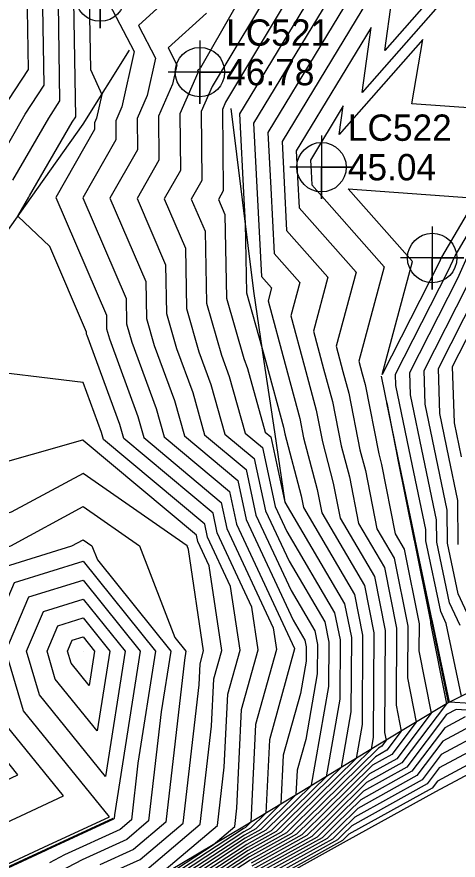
# Model space of a CAD drawing. Extents: x 2188792 to 2191981, y 386090 to 389710.
# Drawn here: x 2190703.9 to 2190745.7, y 388260.4 to 388340.4 of the extents above; entities that cross this region are included whole.
import ezdxf

# ---------------------------------------------------------------- set-up
doc = ezdxf.new("R2010")
doc.units = 0
for name, color, linetype in [('DTM Contours Major', 7, 'Continuous'), ('DTM Contours Minor', 7, 'Continuous'), ('Exist DTM QL2 LIDAR Elevation Point', 7, 'Continuous'), ('Exist DTM Regular Point Underwater CELL', 7, 'Continuous'), ('Exist DTM Regular Point Underwater Cogo Elevation', 7, 'Continuous'), ('Exist DTM Regular Point Underwater Cogo Number', 7, 'Continuous'), ('PH Exist DTM Breakline', 7, 'Continuous')]:
    doc.layers.add(name, color=color, linetype=linetype)

msp = doc.modelspace()

# ---------------------------------------------------------------- linework, layer by layer
at = {"layer": 'DTM Contours Major'}
for points in [[(2190703.507, 388324.915), (2190706.905, 388330.797), (2190707.971, 388332.433), (2190707.82, 388341.635), (2190708.139, 388345.064), (2190722.63, 388364.878), (2190724.695, 388366.765), (2190726.369, 388369.688), (2190732.483, 388378.16), (2190750.6, 388395.62), (2190751.794, 388391.597), (2190759.094, 388401.562), (2190771.495, 388408.524), (2190774.957, 388411.294), (2190777.225, 388413.883), (2190785.074, 388428.415)], [(2190745.42, 388361.789), (2190726.344, 388330.321), (2190726.688, 388323.645), (2190727.093, 388315.791), (2190728.048, 388314.711), (2190727.713, 388313.465), (2190729.328, 388307.464), (2190730.719, 388302.291), (2190731.081, 388300.459), (2190732.371, 388295.564), (2190732.807, 388293.361), (2190736.858, 388286.455), (2190737.758, 388281.958), (2190737.7, 388272.069), (2190737.495, 388270.905), (2190732.656, 388266.138), (2190729.453, 388262.983), (2190725.892, 388261.004), (2190721.368, 388258.039)], [(2190721.858, 388340.775), (2190718.225, 388337.456), (2190719.057, 388335.849), (2190718.654, 388334.013), (2190717.312, 388330.99), (2190717.36, 388326.812), (2190715.284, 388323.17), (2190717.993, 388316.88), (2190718.078, 388312.266), (2190719.035, 388308.931), (2190720.567, 388304.767), (2190721.696, 388300.746), (2190725.622, 388297.461), (2190726.566, 388293.123), (2190729.895, 388285.971), (2190732.142, 388282.141), (2190732.397, 388280.867), (2190732.38, 388278.064), (2190731.288, 388271.858), (2190730.473, 388268.928), (2190730.361, 388266.591), (2190727.028, 388263.308), (2190725.552, 388262.488), (2190719.107, 388258.264)], [(2190738.524, 388306.473), (2190741.406, 388317.185), (2190735.3, 388324.084), (2190747.47, 388323.213), (2190744.18, 388317.623), (2190743.915, 388317.031), (2190738.524, 388306.473)], [(2190746.071, 388298.658), (2190745.393, 388301.895), (2190745.223, 388307.239), (2190748.399, 388313.459)], [(2190711.913, 388300.987), (2190710.175, 388305.715), (2190699.158, 388307.05), (2190697.971, 388301.729), (2190692.722, 388300.247), (2190689.933, 388294.417), (2190687.297, 388292.686), (2190684.119, 388286.862), (2190681.444, 388282.051), (2190678.971, 388277.603), (2190683.546, 388272.816), (2190676.453, 388270.305), (2190674.253, 388266.143), (2190673.132, 388261.487), (2190668.326, 388257.289)], [(2190752.886, 388274.873), (2190744.927, 388275.386), (2190743.32, 388283.051), (2190743.279, 388283.138), (2190741.678, 388290.809), (2190741.678, 388290.864), (2190740.065, 388298.563), (2190738.972, 388303.782), (2190740.001, 388298.571), (2190740.007, 388298.55), (2190741.532, 388290.842), (2190741.575, 388290.769), (2190743.119, 388283.049), (2190743.118, 388282.849), (2190744.629, 388275.219), (2190740.412, 388269.624), (2190737.06, 388267.762), (2190733.721, 388264.473), (2190731.879, 388262.657), (2190726.232, 388259.52)], [(2190716.831, 388258.562), (2190722.922, 388263.694), (2190723.56, 388269.229), (2190723.892, 388276.149), (2190725.054, 388280.327), (2190724.16, 388286.365), (2190721.981, 388291.045), (2190721.715, 388292.271), (2190712.102, 388300.315), (2190711.913, 388300.987)], [(2190690.904, 388256.586), (2190698.122, 388260.942), (2190700.221, 388262.744), (2190704.272, 388264.616), (2190708.322, 388266.487), (2190703.005, 388273.056), (2190700.892, 388280.226), (2190703.655, 388286.747), (2190710.175, 388288.761), (2190717.034, 388280.226), (2190715.365, 388269.595), (2190714.747, 388264.23), (2190713.669, 388263.322), (2190708.411, 388260.893), (2190706.969, 388260.136)], [(2190749.023, 388271.878), (2190743.947, 388269.163), (2190742.793, 388267.632), (2190735.662, 388263.67), (2190734.787, 388262.808), (2190734.304, 388262.332), (2190726.572, 388258.037)]]:
    msp.add_lwpolyline(points, dxfattribs=at)
at = {"layer": 'DTM Contours Minor'}
for points in [[(2190701.923, 388326.403), (2190704.684, 388331.182), (2190706.474, 388333.928), (2190706.352, 388341.376), (2190706.789, 388346.075), (2190713.083, 388354.681), (2190723.354, 388368.019), (2190724.904, 388369.968), (2190724.997, 388370.111), (2190731.687, 388378.774), (2190732.09, 388379.27), (2190739.906, 388388.055), (2190750.969, 388398.716), (2190751.533, 388396.812), (2190754.988, 388401.528), (2190760.857, 388404.822), (2190771.976, 388413.722), (2190779.262, 388422.038), (2190784.861, 388432.406)], [(2190702.463, 388331.567), (2190704.977, 388335.424), (2190704.884, 388341.118), (2190705.258, 388345.134), (2190706.176, 388346.515), (2190719.159, 388363.373), (2190724.575, 388370.187), (2190724.903, 388370.685), (2190731.346, 388379.029), (2190732.387, 388380.311), (2190751.261, 388401.526), (2190751.31, 388401.586), (2190752.589, 388403.018), (2190768.996, 388416.15), (2190781.299, 388430.194)], [(2190739.721, 388367.764), (2190721.291, 388335.577), (2190721.026, 388335.335), (2190721.087, 388335.218), (2190721.057, 388335.085), (2190719.335, 388331.205), (2190719.397, 388325.843), (2190717.857, 388323.14), (2190719.867, 388318.474), (2190719.972, 388312.754), (2190721.158, 388308.62), (2190722.297, 388305.523), (2190723.615, 388300.832), (2190726.403, 388298.499), (2190727.483, 388293.538), (2190729.702, 388288.77), (2190733.085, 388283.004), (2190733.469, 388281.085), (2190733.444, 388276.865), (2190731.799, 388267.52), (2190731.789, 388267.483), (2190731.787, 388267.454), (2190727.513, 388263.243), (2190725.62, 388262.191), (2190719.559, 388258.219)], [(2190758.111, 388359.191), (2190738.803, 388337.21), (2190740.132, 388346.871), (2190729.04, 388328.574), (2190729.24, 388324.693), (2190729.475, 388320.125), (2190733.391, 388315.701), (2190732.019, 388310.598), (2190732.986, 388307.002), (2190733.82, 388303.902), (2190734.649, 388299.703), (2190735.425, 388296.758), (2190736.297, 388292.353), (2190738.745, 388288.181), (2190739.902, 388282.394), (2190739.859, 388275.1), (2190740.348, 388272.631), (2190738.984, 388270.82), (2190737.899, 388270.217), (2190733.082, 388265.472), (2190730.423, 388262.853), (2190726.028, 388260.411), (2190722.272, 388257.949)], [(2190736.501, 388353.727), (2190723.681, 388332.311), (2190723.381, 388331.636), (2190723.47, 388323.905), (2190723.002, 388323.082), (2190723.613, 388321.661), (2190723.759, 388313.73), (2190725.404, 388307.998), (2190725.759, 388307.035), (2190727.453, 388301.004), (2190727.966, 388300.575), (2190729.316, 388294.369), (2190734.972, 388284.73), (2190735.613, 388281.521), (2190735.572, 388274.467), (2190734.641, 388269.18), (2190732.229, 388266.803), (2190728.483, 388263.113), (2190725.756, 388261.597), (2190720.463, 388258.129)], [(2190738.842, 388354.033), (2190724.997, 388331.194), (2190725.412, 388323.122), (2190725.532, 388320.801), (2190725.653, 388314.218), (2190727.106, 388309.153), (2190727.499, 388307.695), (2190729.169, 388301.485), (2190729.297, 388300.836), (2190730.844, 388294.966), (2190731.061, 388293.865), (2190735.915, 388285.593), (2190736.686, 388281.74), (2190736.636, 388273.268), (2190736.068, 388270.043), (2190732.442, 388266.47), (2190728.968, 388263.048), (2190725.824, 388261.301), (2190720.915, 388258.084)], [(2190742.776, 388354.33), (2190727.692, 388329.447), (2190727.964, 388324.169), (2190728.284, 388317.958), (2190730.72, 388315.206), (2190729.866, 388312.032), (2190731.157, 388307.233), (2190732.27, 388303.096), (2190732.865, 388300.081), (2190733.898, 388296.161), (2190734.552, 388292.857), (2190737.801, 388287.318), (2190738.83, 388282.176), (2190738.773, 388272.517), (2190738.922, 388271.768), (2190738.508, 388271.219), (2190738.178, 388271.036), (2190732.869, 388265.805), (2190729.938, 388262.918), (2190725.96, 388260.707), (2190721.82, 388257.994)], [(2190754.732, 388353.828), (2190736.637, 388333.228), (2190737.488, 388339.413), (2190730.388, 388327.701), (2190730.516, 388325.216), (2190730.666, 388322.293), (2190736.063, 388316.195), (2190734.171, 388309.164), (2190734.815, 388306.77), (2190735.37, 388304.708), (2190736.433, 388299.326), (2190736.952, 388297.356), (2190738.042, 388291.85), (2190739.688, 388289.044), (2190740.974, 388282.612), (2190740.945, 388277.683), (2190741.775, 388273.494), (2190739.46, 388270.422), (2190737.619, 388269.399), (2190733.295, 388265.139), (2190730.909, 388262.787), (2190726.096, 388260.114)], [(2190722.425, 388345.973), (2190715.424, 388339.577), (2190717.028, 388336.48), (2190716.25, 388332.94), (2190715.288, 388330.775), (2190715.323, 388327.781), (2190712.712, 388323.199), (2190716.12, 388315.287), (2190716.184, 388311.778), (2190716.912, 388309.242), (2190718.836, 388304.011), (2190719.777, 388300.659), (2190724.84, 388296.423), (2190725.649, 388292.707), (2190730.088, 388283.171), (2190731.198, 388281.278), (2190731.324, 388280.648), (2190731.316, 388279.263), (2190730.776, 388276.196), (2190729.156, 388270.372), (2190728.934, 388265.729), (2190726.543, 388263.373), (2190725.484, 388262.784), (2190718.654, 388258.309)], [(2190728.562, 388344.069), (2190722.414, 388333.798), (2190721.358, 388331.421), (2190721.433, 388324.874), (2190720.429, 388323.111), (2190721.74, 388320.068), (2190721.865, 388313.242), (2190723.281, 388308.309), (2190724.028, 388306.279), (2190725.534, 388300.918), (2190727.185, 388299.537), (2190728.399, 388293.954), (2190729.509, 388291.57), (2190734.028, 388283.867), (2190734.541, 388281.303), (2190734.508, 388275.666), (2190733.214, 388268.317), (2190732.016, 388267.136), (2190727.998, 388263.178), (2190725.688, 388261.894), (2190720.011, 388258.174)], [(2190717.298, 388258.444), (2190722.496, 388261.85), (2190724.557, 388263.587), (2190724.759, 388265.334), (2190725.208, 388274.705), (2190726.782, 388280.363), (2190726.184, 388284.403), (2190722.898, 388291.461), (2190722.496, 388293.309), (2190714.021, 388300.401), (2190713.644, 388301.743), (2190710.543, 388310.175), (2190710.503, 388310.314), (2190710.5, 388310.506), (2190707.006, 388318.618), (2190703.978, 388321.501), (2190705.018, 388323.315), (2190705.09, 388323.427), (2190709.126, 388330.413), (2190709.468, 388330.937), (2190709.288, 388341.893)], [(2190710.757, 388342.151), (2190710.867, 388335.427), (2190711.936, 388333.04), (2190711.443, 388330.796), (2190711.242, 388330.344), (2190711.249, 388329.72), (2190707.567, 388323.257), (2190712.373, 388312.099), (2190712.397, 388310.802), (2190712.666, 388309.864), (2190715.375, 388302.499), (2190715.94, 388300.487), (2190723.277, 388294.347), (2190723.815, 388291.876), (2190728.207, 388282.441), (2190728.509, 388280.399), (2190726.524, 388273.261), (2190726.08, 388264.003), (2190725.573, 388263.503), (2190725.348, 388263.378), (2190717.75, 388258.399)], [(2190712.623, 388341.698), (2190714.998, 388337.111), (2190713.846, 388331.868), (2190713.265, 388330.56), (2190713.286, 388328.751), (2190710.14, 388323.228), (2190714.247, 388313.693), (2190714.291, 388311.29), (2190714.789, 388309.553), (2190717.105, 388303.255), (2190717.859, 388300.573), (2190724.059, 388295.385), (2190724.732, 388292.292), (2190730.231, 388280.48), (2190730.237, 388280.434), (2190727.84, 388271.816), (2190727.507, 388264.866), (2190726.058, 388263.438), (2190725.416, 388263.081), (2190718.202, 388258.354)], [(2190746.068, 388275.962), (2190744.622, 388282.858), (2190744.097, 388283.98), (2190742.696, 388290.694), (2190742.691, 388291.78), (2190741.266, 388298.582), (2190739.831, 388305.435), (2190739.797, 388306.495), (2190744.811, 388316.317), (2190745.455, 388317.751), (2190753.425, 388331.294), (2190741.364, 388332.156), (2190742.392, 388338.264), (2190734.471, 388329.247), (2190734.844, 388331.954), (2190731.736, 388326.827), (2190731.792, 388325.74), (2190731.858, 388324.46), (2190738.734, 388316.69), (2190736.324, 388307.73), (2190736.644, 388306.539), (2190736.92, 388305.513), (2190738.217, 388298.948), (2190738.48, 388297.953), (2190739.787, 388291.346), (2190740.631, 388289.907), (2190742.047, 388282.831), (2190742.032, 388280.266), (2190743.202, 388274.357), (2190739.936, 388270.023), (2190737.34, 388268.581), (2190733.508, 388264.806), (2190731.394, 388262.722), (2190726.164, 388259.817)], [(2190745.923, 388282.665), (2190744.914, 388284.821), (2190743.713, 388290.578), (2190743.705, 388292.696), (2190742.467, 388298.601), (2190741.221, 388304.55), (2190741.154, 388306.681), (2190745.708, 388315.602), (2190746.729, 388317.879)], [(2190747.225, 388282.472), (2190745.732, 388285.662), (2190744.731, 388290.463), (2190744.718, 388293.612), (2190743.669, 388298.62), (2190742.612, 388303.665), (2190742.51, 388306.867), (2190746.605, 388314.888)], [(2190745.748, 388290.347), (2190745.731, 388294.528), (2190744.87, 388298.639), (2190744.002, 388302.78), (2190743.867, 388307.053), (2190747.502, 388314.173)], [(2190710.183, 388300.232), (2190710.175, 388300.253), (2190710.126, 388300.259), (2190710.12, 388300.235), (2190695.748, 388296.178), (2190694.092, 388292.715), (2190688.185, 388288.838), (2190685.989, 388284.813), (2190684.14, 388281.487), (2190682.431, 388278.413), (2190690.173, 388270.312), (2190690.226, 388270.279), (2190690.264, 388270.225), (2190690.212, 388270.18), (2190690.177, 388270.159), (2190690.021, 388270.073), (2190678.095, 388265.852), (2190676.868, 388263.529), (2190676.241, 388260.929), (2190669.606, 388255.132)], [(2190716.199, 388259.514), (2190721.287, 388263.802), (2190722.361, 388273.125), (2190722.575, 388277.593), (2190723.326, 388280.291), (2190722.137, 388288.326), (2190721.064, 388290.63), (2190720.933, 388291.233), (2190710.184, 388300.228), (2190710.183, 388300.232)], [(2190721.259, 388279.038), (2190721.598, 388280.256), (2190720.176, 388289.864), (2190720.036, 388290.227), (2190710.175, 388297.096), (2190703.346, 388293.4), (2190698.774, 388292.109), (2190698.251, 388291.014), (2190689.073, 388284.99), (2190687.859, 388282.763), (2190686.836, 388280.924), (2190685.89, 388279.223), (2190690.173, 388274.742), (2190692.965, 388273.017), (2190694.931, 388270.225), (2190692.189, 388267.871), (2190690.358, 388266.766), (2190682.229, 388262.281), (2190679.738, 388261.4), (2190679.482, 388260.914), (2190679.351, 388260.372)], [(2190682.282, 388258.817), (2190690.54, 388263.372), (2190694.167, 388265.561), (2190699.598, 388270.225), (2190695.703, 388275.756), (2190690.173, 388279.172), (2190689.35, 388280.033), (2190689.531, 388280.36), (2190689.728, 388280.714), (2190689.962, 388281.142), (2190693.242, 388283.295), (2190700.174, 388287.75), (2190700.911, 388289.49), (2190703.297, 388290.227), (2190710.175, 388293.95), (2190715.52, 388290.227), (2190718.875, 388281.527), (2190719.92, 388280.226), (2190719.785, 388279.362), (2190718.017, 388264.016), (2190714.934, 388261.418), (2190711.746, 388259.945)], [(2190690.722, 388259.979), (2190696.145, 388263.251), (2190700.196, 388266.731), (2190702.088, 388267.605), (2190703.98, 388268.479), (2190701.496, 388271.547), (2190700.174, 388276.034), (2190698.442, 388278.494), (2190695.638, 388280.226), (2190700.174, 388283.141), (2190702.283, 388288.118), (2190709.109, 388290.227), (2190710.175, 388290.804), (2190711.004, 388290.227), (2190711.524, 388288.878), (2190718.477, 388280.226), (2190717.575, 388274.479), (2190716.382, 388264.123), (2190714.302, 388262.37), (2190710.079, 388260.419), (2190707.294, 388258.959)], [(2190700.247, 388258.758), (2190706.455, 388261.626), (2190712.664, 388264.495), (2190704.513, 388274.564), (2190702.845, 388280.226), (2190705.026, 388285.375), (2190710.175, 388286.966), (2190715.591, 388280.226), (2190713.155, 388264.712), (2190713.112, 388264.337), (2190713.037, 388264.274), (2190706.744, 388261.366), (2190706.644, 388261.314), (2190700.352, 388258.407)], [(2190706.398, 388284.003), (2190710.175, 388285.17), (2190714.148, 388280.226), (2190712.282, 388268.338), (2190706.021, 388276.073), (2190704.798, 388280.226), (2190706.398, 388284.003)], [(2190707.77, 388282.631), (2190710.175, 388283.375), (2190712.705, 388280.226), (2190711.517, 388272.656), (2190707.53, 388277.581), (2190706.75, 388280.226), (2190707.77, 388282.631)], [(2190709.141, 388281.26), (2190710.175, 388281.579), (2190711.262, 388280.226), (2190710.751, 388276.973), (2190709.038, 388279.09), (2190708.703, 388280.226), (2190709.141, 388281.26)], [(2190713.413, 388259.471), (2190715.566, 388260.466), (2190719.652, 388263.909), (2190721.162, 388277.02), (2190721.259, 388279.038)], [(2190752.543, 388274.246), (2190745.56, 388274.697), (2190744.641, 388274.205), (2190740.888, 388269.226), (2190736.78, 388266.944), (2190733.934, 388264.14), (2190732.364, 388262.592), (2190726.3, 388259.224)], [(2190746.426, 388273.992), (2190744.468, 388272.945), (2190741.364, 388268.827), (2190736.501, 388266.125), (2190734.148, 388263.807), (2190732.849, 388262.527), (2190726.368, 388258.927)], [(2190747.291, 388273.287), (2190744.294, 388271.684), (2190741.841, 388268.429), (2190736.221, 388265.307), (2190734.361, 388263.474), (2190733.334, 388262.462), (2190726.436, 388258.63)], [(2190748.157, 388272.582), (2190744.12, 388270.423), (2190742.317, 388268.03), (2190735.942, 388264.489), (2190734.574, 388263.141), (2190733.819, 388262.397), (2190726.504, 388258.333)], [(2190749.889, 388271.173), (2190743.773, 388267.902), (2190743.269, 388267.233), (2190735.382, 388262.852), (2190735, 388262.475), (2190734.789, 388262.267), (2190726.64, 388257.74)]]:
    msp.add_lwpolyline(points, dxfattribs=at)
at = {"layer": 'Exist DTM QL2 LIDAR Elevation Point'}
for p, q in [((2190710.175, 388310.229), (2190710.175, 388310.229)), ((2190710.175, 388300.228), (2190710.175, 388300.228)), ((2190710.175, 388290.227), (2190710.175, 388290.227)), ((2190720.176, 388290.227), (2190720.176, 388290.227)), ((2190710.175, 388280.226), (2190710.175, 388280.226)), ((2190720.176, 388280.226), (2190720.176, 388280.226)), ((2190730.276, 388280.435), (2190730.276, 388280.435))]:
    msp.add_line(p, q, dxfattribs=at)
at = {"layer": 'Exist DTM Regular Point Underwater CELL'}
for points in [[(2190711.786, 388345.332), (2190711.786, 388339.332), (2190711.786, 388342.332), (2190714.786, 388342.332), (2190708.786, 388342.332)], [(2190721.246, 388338.169), (2190721.246, 388332.169), (2190721.246, 388335.169), (2190724.246, 388335.169), (2190718.246, 388335.169)], [(2190732.785, 388329.148), (2190732.785, 388323.148), (2190732.785, 388326.148), (2190735.785, 388326.148), (2190729.785, 388326.148)], [(2190743.284, 388320.533), (2190743.284, 388314.533), (2190743.284, 388317.533), (2190746.284, 388317.533), (2190740.284, 388317.533)]]:
    msp.add_lwpolyline(points, dxfattribs=at)
for centre in [(2190711.786, 388342.332), (2190721.246, 388335.169), (2190732.785, 388326.148), (2190743.284, 388317.533)]:
    msp.add_circle(centre, 2.344, dxfattribs=at)
at = {"layer": 'PH Exist DTM Breakline'}
for points in [[(2190670.171, 388270.225), (2190674.174, 388276.48), (2190678.177, 388282.734), (2190682.18, 388288.988), (2190686.58, 388295.788), (2190690.98, 388302.589), (2190695.38, 388309.389), (2190700.312, 388316.336), (2190705.243, 388323.284), (2190710.175, 388330.231), (2190714.571, 388337.244)], [(2190724.183, 388331.721), (2190725.253, 388323.056), (2190726.323, 388314.391), (2190727.321, 388307.717), (2190728.319, 388301.043), (2190729.316, 388294.369)], [(2190738.454, 388306.311), (2190740.039, 388298.563), (2190741.624, 388290.815), (2190743.21, 388283.067), (2190744.795, 388275.32)], [(2190782.945, 388293.674), (2190776.699, 388291.142), (2190770.453, 388288.61), (2190763.382, 388284.868), (2190756.311, 388281.126), (2190744.795, 388275.32), (2190738.3, 388271.392), (2190731.806, 388267.465), (2190725.311, 388263.538), (2190716.882, 388258.485), (2190708.595, 388254.239)], [(2190726.693, 388257.51), (2190735.166, 388262.217), (2190743.638, 388266.924), (2190750.56, 388270.626), (2190757.482, 388274.329), (2190764.533, 388276.893), (2190771.584, 388279.457), (2190778.635, 388282.021), (2190785.37, 388284.266), (2190792.104, 388286.511), (2190799.067, 388288.618), (2190806.03, 388290.725), (2190814.848, 388292.304)], [(2190712.99, 388264.345), (2190706.619, 388261.402), (2190700.249, 388258.459), (2190691.099, 388252.938), (2190683.258, 388248.19), (2190676.15, 388244.105), (2190670.373, 388238.741), (2190664.596, 388233.376), (2190656.979, 388227.478), (2190652.017, 388222.321), (2190647.055, 388217.165)]]:
    msp.add_lwpolyline(points, dxfattribs=at)

# ---------------------------------------------------------------- texts
at = {"layer": 'Exist DTM Regular Point Underwater Cogo Elevation'}
for s, p in [('46.78', (2190723.746, 388333.919)), ('45.04', (2190735.285, 388324.898))]:
    msp.add_text(s, height=2.5, dxfattribs=at).set_placement(p)
at = {"layer": 'Exist DTM Regular Point Underwater Cogo Number'}
for s, p in [('LC521', (2190723.746, 388337.669)), ('LC522', (2190735.285, 388328.648))]:
    msp.add_text(s, height=2.5, dxfattribs=at).set_placement(p)

doc.saveas('drawing.dxf')
